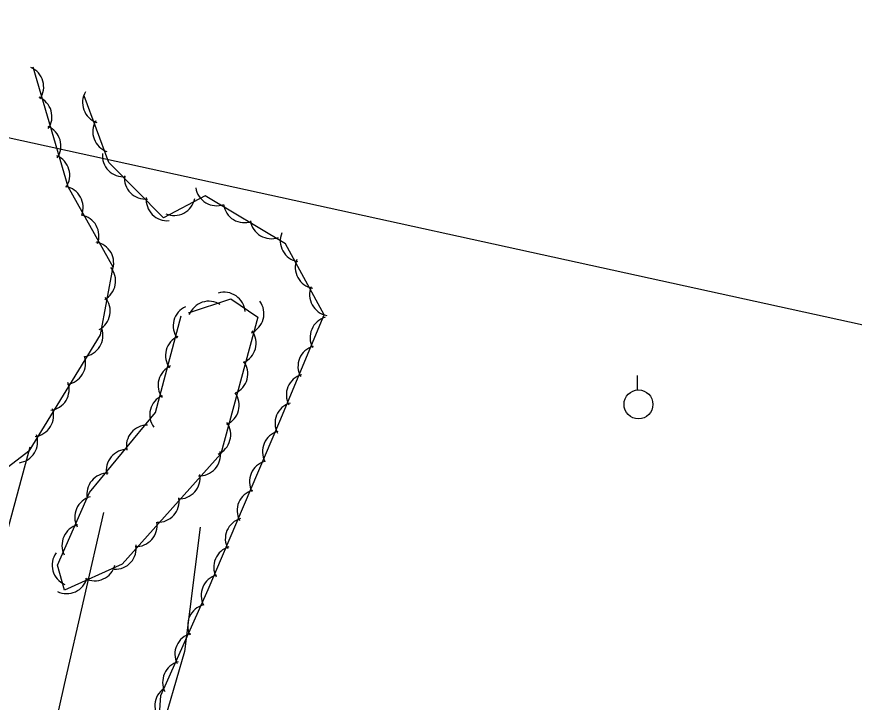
# Model space of a CAD drawing. Extents: x 1441650 to 1491889, y 345904 to 358319.
# Drawn here: x 1460506.3 to 1460651.1, y 351087.5 to 351206 of the extents above; entities that cross this region are included whole.
import ezdxf

# ---------------------------------------------------------------- set-up
doc = ezdxf.new("R2010")
doc.units = 0
for name, color, linetype in [('S_DITCHLINE', 7, 'Continuous'), ('S_TREE', 7, 'Continuous'), ('S_UTILITY_POLE', 7, 'Continuous'), ('S_WATER_UTILITIES', 7, 'Continuous')]:
    doc.layers.add(name, color=color, linetype=linetype)

msp = doc.modelspace()

# ---------------------------------------------------------------- linework, layer by layer
at = {"layer": 'S_DITCHLINE'}
for points in [[(1460508.61, 351131.56), (1460503, 351111.04), (1460496.95, 351087.78), (1460490.9, 351064.53), (1460487.1, 351049.3), (1460483.3, 351034.07), (1460476.79, 351015.84), (1460470.28, 350997.61), (1460462.23, 350977.9)], [(1460521.33, 351120.28), (1460517.95, 351105.39), (1460514.56, 351090.5), (1460511.17, 351075.61), (1460507.79, 351060.72), (1460504.32, 351044.67), (1460500.84, 351028.62), (1460494.77, 351014.91), (1460488.7, 351001.2), (1460482.62, 350987.49), (1460476.55, 350973.78)], [(1460538.03, 351117.72), (1460535.37, 351096.24), (1460529.56, 351076.41), (1460523.76, 351056.58), (1460519.93, 351041.51), (1460516.1, 351026.45), (1460511.37, 351007.78), (1460506.64, 350989.12), (1460502.18, 350975.96), (1460497.71, 350962.8)]]:
    msp.add_lwpolyline(points, dxfattribs=at)
at = {"layer": 'S_TREE'}
for points in [[(1460509.13, 351197.31), (1460515.16, 351176.66), (1460522.97, 351162.75), (1460520.76, 351150.99), (1460508.42, 351130.9), (1460500.35, 351124.72), (1460493.13, 351130.27)], [(1460537.78, 351053.62), (1460530.07, 351071.98), (1460531.25, 351088.6), (1460539.41, 351106.96), (1460551.82, 351136.04), (1460559.48, 351154.46), (1460552.78, 351166.73), (1460538.92, 351175.02), (1460531.73, 351171.22), (1460522.25, 351180.78), (1460518.01, 351192.33)], [(1460536.05, 351154.8), (1460543.37, 351157.22), (1460548.02, 351154.06), (1460541.63, 351130.4), (1460524.58, 351111.35), (1460514.58, 351106.81), (1460513.38, 351111.17), (1460518.91, 351123.74), (1460530.33, 351137.58), (1460534.78, 351154.25)]]:
    msp.add_lwpolyline(points, dxfattribs=at)
for centre, start, end in [((1460521.36, 351191.15), 149.3681, 250.965), ((1460523.13, 351186.12), 149.3681, 250.965), ((1460539.57, 351153.16), 57.5263, 159.1232)]:
    msp.add_arc(centre, 3.64, start, end, dxfattribs=at)
for centre, major_axis, ratio, start_param, end_param in [((1460507.36, 351193.85), (1.1, 3.47), 0.999998, 4.417365, 6.190565), ((1460508.79, 351188.71), (1.1, 3.47), 0.999998, 4.417365, 6.190565), ((1460510.34, 351183.66), (1.1, 3.47), 0.999998, 4.417365, 6.190565), ((1460511.87, 351178.58), (1.1, 3.47), 0.999998, 4.417365, 6.190566), ((1460524.78, 351181.97), (2.56, -2.59), 0.999919, 3.825789, 5.598989), ((1460528.6, 351178.1), (2.56, -2.59), 0.999919, 3.825789, 5.598989), ((1460514.18, 351173.04), (2.28, 2.84), 0.999995, 5.012258, 6.785459), ((1460540.89, 351176.95), (2.49, 2.66), 0.996106, 2.468053, 4.241253), ((1460532.36, 351174.36), (2.56, -2.59), 0.999919, 3.825789, 5.598989), ((1460533.54, 351175.27), (3.22, 1.7), 0.999604, 3.825789, 5.598989), ((1460545.7, 351174.03), (2.49, 2.66), 0.996106, 2.468053, 4.241253), ((1460516.91, 351168.1), (2.28, 2.84), 0.999995, 5.012258, 6.785459), ((1460550.35, 351171.25), (2.49, 2.66), 0.996106, 2.468053, 4.241253), ((1460555.54, 351167.24), (1.74, -3.2), 0.999987, 3.825789, 5.598989), ((1460519.46, 351163.42), (2.28, 2.84), 0.999995, 5.012258, 6.785459), ((1460558.13, 351162.63), (1.74, -3.2), 0.999987, 3.825789, 5.598989), ((1460519.8, 351160.31), (0.67, 3.58), 0.999998, 3.825788, 5.598989), ((1460560.62, 351157.92), (1.74, -3.2), 0.999987, 3.825789, 5.598989), ((1460518.86, 351155.09), (0.67, 3.58), 0.999998, 3.825789, 5.598989), ((1460542.21, 351154.71), (-3.01, 2.05), 0.99992, 3.825789, 5.598989), ((1460537.03, 351152.53), (-0.68, -3.58), 0.999925, 3.75259, 5.52579), ((1460545.43, 351154.66), (-0.98, 3.51), 0.9999, 3.288895, 5.062096), ((1460560.69, 351150.53), (-1.4, -3.36), 0.999826, 3.825789, 5.598989), ((1460517.59, 351150.86), (1.91, 3.1), 0.999997, 3.825789, 5.598989), ((1460544.08, 351149.53), (-0.98, 3.51), 0.9999, 3.288895, 5.062096), ((1460535.7, 351147.4), (-0.68, -3.58), 0.999925, 3.75259, 5.52579), ((1460558.6, 351145.51), (-1.4, -3.36), 0.999826, 3.825789, 5.598989), ((1460514.61, 351146.07), (1.91, 3.1), 0.999997, 3.825788, 5.598989), ((1460542.65, 351144.28), (-0.98, 3.51), 0.9999, 3.288895, 5.062096), ((1460534.42, 351142.28), (-0.68, -3.58), 0.999925, 3.75259, 5.52579), ((1460556.59, 351140.6), (-1.4, -3.36), 0.999826, 3.825789, 5.598989), ((1460511.76, 351141.56), (1.91, 3.1), 0.999997, 3.825788, 5.598989), ((1460532.97, 351137.14), (-0.68, -3.58), 0.999925, 3.75259, 5.52579), ((1460541.15, 351138.83), (-0.98, 3.51), 0.9999, 3.288895, 5.062096), ((1460554.63, 351135.69), (-1.4, -3.36), 0.999826, 3.825789, 5.598989), ((1460509.06, 351137.02), (1.91, 3.1), 0.999997, 3.825788, 5.598989), ((1460539.69, 351133.7), (-0.98, 3.51), 0.9999, 3.288895, 5.062096), ((1460528.93, 351131.75), (-1.79, -3.17), 0.999973, 3.650369, 5.42357), ((1460552.47, 351130.79), (-1.43, -3.35), 0.999822, 3.825789, 5.598989), ((1460506.31, 351132.48), (1.91, 3.1), 0.999997, 3.825789, 5.598989), ((1460525.46, 351127.55), (-1.79, -3.17), 0.999973, 3.650369, 5.42357), ((1460537.91, 351130.24), (-1.51, 3.31), 0.999859, 2.667982, 4.441183), ((1460550.22, 351125.61), (-1.43, -3.35), 0.999822, 3.825789, 5.598989), ((1460522.11, 351123.44), (-1.79, -3.17), 0.999973, 3.650369, 5.42357), ((1460534.4, 351126.26), (-1.51, 3.31), 0.999859, 2.667982, 4.441183), ((1460548.08, 351120.6), (-1.43, -3.35), 0.999822, 3.825789, 5.598989), ((1460520.01, 351119.46), (-1.47, -3.33), 0.999943, 3.825789, 5.598989), ((1460530.77, 351122.21), (-1.51, 3.31), 0.999859, 2.667982, 4.441183), ((1460526.98, 351118.02), (-1.51, 3.31), 0.999859, 2.667982, 4.441183), ((1460546.04, 351115.71), (-1.43, -3.35), 0.999822, 3.825789, 5.598989), ((1460517.8, 351114.61), (-1.47, -3.33), 0.999943, 3.825789, 5.598989), ((1460523.37, 351114.09), (-1.51, 3.31), 0.999859, 2.667982, 4.441183), ((1460544.03, 351110.82), (-1.43, -3.35), 0.999822, 3.825789, 5.598989), ((1460516.1, 351111.17), (0.97, -3.51), 0.999885, 3.825789, 5.598989), ((1460519.8, 351112.1), (-1.31, 3.4), 0.999937, 2.313178, 4.086379), ((1460514.99, 351109.88), (-1.31, 3.4), 0.999937, 2.313178, 4.086379), ((1460541.87, 351105.95), (-1.43, -3.35), 0.999822, 3.825789, 5.598989), ((1460539.53, 351100.76), (-1.68, -3.23), 0.999816, 3.885877, 5.659077), ((1460537.32, 351095.79), (-1.68, -3.23), 0.999816, 3.885877, 5.659077), ((1460535.2, 351090.93), (-1.68, -3.23), 0.999816, 3.885877, 5.659077), ((1460533.87, 351086.86), (-2.56, -2.59), 0.999898, 4.533286, 6.306486)]:
    msp.add_ellipse(centre, major_axis=major_axis, ratio=ratio, start_param=start_param, end_param=end_param, dxfattribs=at)
at = {"layer": 'S_UTILITY_POLE'}
msp.add_line((1460613.69, 351141.48), (1460613.69, 351143.96), dxfattribs=at)
msp.add_circle((1460613.83, 351138.96), 2.5, dxfattribs=at)
at = {"layer": 'S_WATER_UTILITIES'}
msp.add_line((1459011.49, 351512.44), (1461680.13, 350927.47), dxfattribs=at)

doc.saveas('drawing.dxf')
